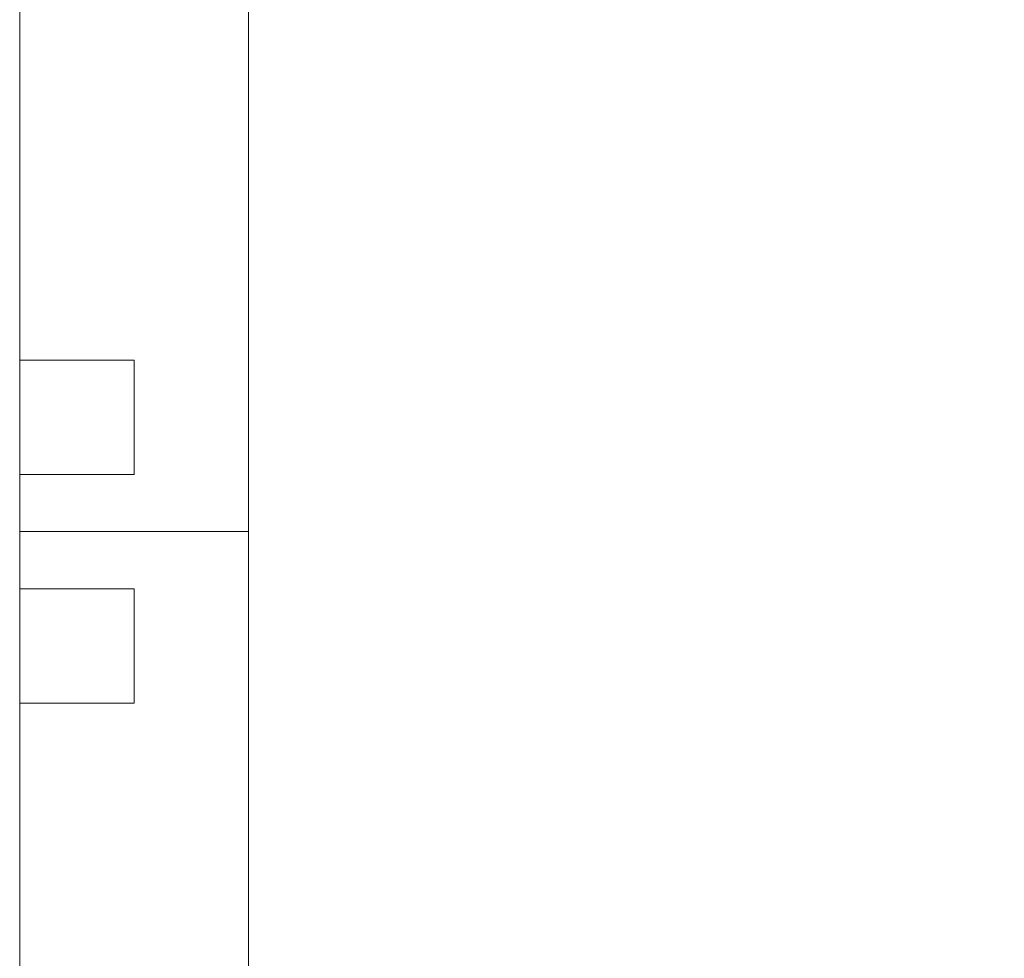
# Model space of a CAD drawing. Header units: millimetres. Extents: x 53645 to 137188, y 78097 to 135542.
# Tile 261 of 288: x 121342 to 121405, y 129118 to 129178. Entities that reach past the tile are written whole.
import ezdxf

# ---------------------------------------------------------------- set-up
doc = ezdxf.new("R2010")
doc.units = ezdxf.units.MM
doc.layers.add('doors_windows', color=4, linetype='Continuous', lineweight=5)

# ---------------------------------------------------------------- blocks, each defined once
blk = doc.blocks.new('dsgdf')
at = {"color": 0, "lineweight": 0, "ltscale": 100}
for p, q in [((152208.681, 47621.547), (152208.681, 47932.771)), ((152223.261, 47621.547), (152223.261, 47860.801)), ((152215.971, 47676.399), (152208.681, 47676.399)), ((152215.971, 47676.399), (152215.971, 47669.109)), ((152215.971, 47669.109), (152208.681, 47669.109)), ((152208.681, 47665.464), (152223.261, 47665.464)), ((152208.681, 47665.464), (152223.261, 47665.464)), ((152215.971, 47661.819), (152208.681, 47661.819)), ((152215.971, 47654.529), (152215.971, 47661.819)), ((152215.971, 47654.529), (152208.681, 47654.529))]:
    blk.add_line(p, q, dxfattribs=at)
blk.add_arc((152272.122, 48165.901), 561.922, 265.01164, 301.79957, dxfattribs=at)

msp = doc.modelspace()

# ---------------------------------------------------------------- block references
at = {"layer": 'doors_windows', "color": 0, "linetype": 'ByBlock', "lineweight": 9, "extrusion": (0, 0, -1), "zscale": -1, "rotation": 180}
msp.add_blockref('dsgdf', (30866.875, 176810.573), dxfattribs=at)

doc.saveas('drawing.dxf')
